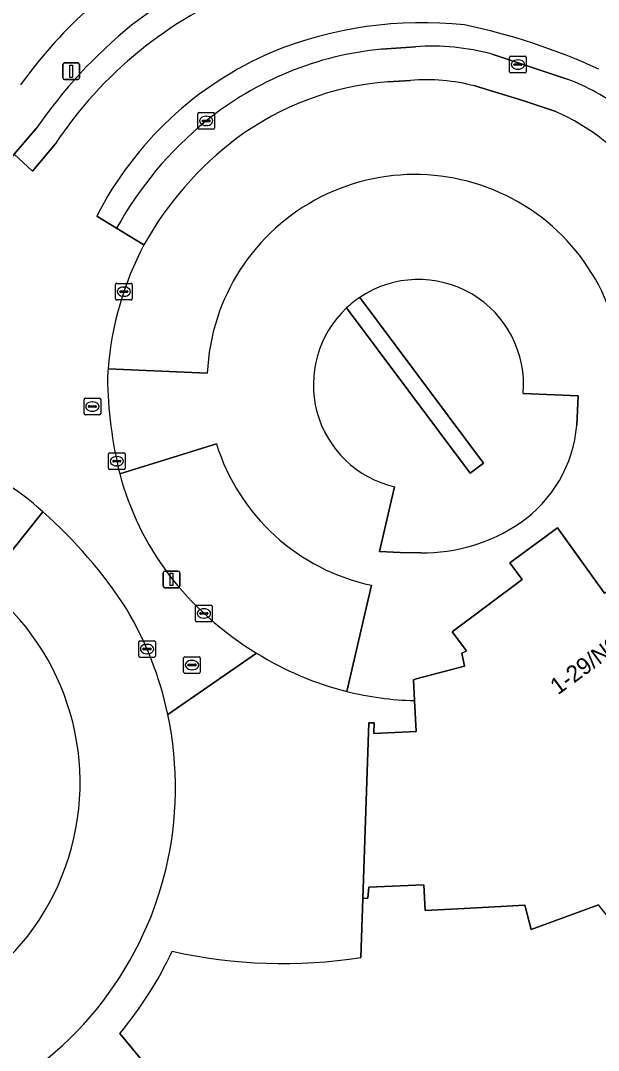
# Model space of a CAD drawing. Extents: x 159039 to 160102, y 381214 to 382524.
# Drawn here: x 159122.2 to 159156.9, y 381280.2 to 381342 of the extents above; entities that cross this region are included whole.
import ezdxf

# ---------------------------------------------------------------- set-up
doc = ezdxf.new("R2010")
doc.units = 0
for name, color, linetype in [('IMGEO_Brandkraan', 7, 'Continuous'), ('IMGEO_Groenvoorziening', 7, 'Continuous'), ('IMGEO_Kolk', 7, 'Continuous'), ('IMGEO_Lichtmast', 7, 'Continuous'), ('IMGEO_Pand', 7, 'Continuous'), ('IMGEO_Pand_nummerreeks', 7, 'Continuous'), ('IMGEO_Parkeervlak_open', 7, 'Continuous'), ('IMGEO_Rijbaan_lokaal_gesloten', 7, 'Continuous'), ('IMGEO_Rijbaan_lokaal_open', 7, 'Continuous'), ('IMGEO_Rioolput', 7, 'Continuous'), ('IMGEO_Voetpad_open', 7, 'Continuous')]:
    doc.layers.add(name, color=color, linetype=linetype)

msp = doc.modelspace()

# ---------------------------------------------------------------- linework, layer by layer
at = {"layer": 'IMGEO_Brandkraan'}
for p, q in [((159126.028, 381318.418), (159126.028, 381319.27)), ((159126.103, 381319.344), (159126.955, 381319.344)), ((159126.287, 381318.838), (159126.287, 381318.85)), ((159126.725, 381318.801), (159126.327, 381318.801)), ((159126.33, 381318.887), (159126.728, 381318.887)), ((159126.516, 381319.124), (159126.541, 381319.124)), ((159126.771, 381318.85), (159126.771, 381318.838)), ((159127.029, 381319.27), (159127.029, 381318.418)), ((159126.955, 381318.344), (159126.103, 381318.344)), ((159126.539, 381318.564), (159126.514, 381318.564))]:
    msp.add_line(p, q, dxfattribs=at)
for points in [[(159126.028, 381318.418), (159126.028, 381319.27)], [(159126.103, 381319.344), (159126.955, 381319.344)], [(159127.029, 381319.27), (159127.029, 381318.418)], [(159126.955, 381318.344), (159126.103, 381318.344)]]:
    msp.add_lwpolyline(points, dxfattribs=at)
for centre, radius, start, end in [((159126.105, 381319.268), 0.0765, 91.55205, 178.44795), ((159126.105, 381319.268), 0.0765, 91.55205, 178.44795), ((159126.327, 381318.847), 0.0403, 85.87752, 175.75265), ((159126.324, 381318.837), 0.0366, 178.93798, 274.71019), ((159126.728, 381318.844), 0.043, 264.86636, 352.45326), ((159126.732, 381318.849), 0.0386, 1.73085, 96.63898), ((159126.953, 381319.268), 0.0765, 1.55205, 88.44795), ((159126.953, 381319.268), 0.0765, 1.55205, 88.44795), ((159126.105, 381318.42), 0.0765, 181.55205, 268.44795), ((159126.105, 381318.42), 0.0765, 181.55205, 268.44795), ((159126.953, 381318.42), 0.0765, 271.55205, 358.44795), ((159126.953, 381318.42), 0.0765, 271.55205, 358.44795)]:
    msp.add_arc(centre, radius, start, end, dxfattribs=at)
for centre, major_axis, ratio, start_param, end_param in [((159126.515, 381318.844), (-0.387, 0.002), 0.722429, 4.712389, 7.853982), ((159126.54, 381318.844), (-0.39, 0.002), 0.717154, 1.570796, 4.712389)]:
    msp.add_ellipse(centre, major_axis=major_axis, ratio=ratio, start_param=start_param, end_param=end_param, dxfattribs=at)
at = {"layer": 'IMGEO_Groenvoorziening'}
for points in [[(159141.778, 381324.762), (159149.191, 381314.853), (159149.993, 381315.452), (159142.572, 381325.395)], [(159158.161, 381287.431), (159157.519, 381288.162), (159156.896, 381288.928), (159152.856, 381287.457), (159152.475, 381288.905), (159149.211, 381288.735), (159146.496, 381288.593), (159146.418, 381290.141), (159143.116, 381289.986), (159143.062, 381289.331), (159142.763, 381289.322), (159142.641, 381285.78)], [(159128.176, 381281.212), (159138.618, 381268.556)]]:
    msp.add_lwpolyline(points, dxfattribs=at)
for centre, radius, start, end in [((159144.939, 381322.016), 27.86, 132.49022, 144.6178), ((159146.543, 381319.599), 7.026, 124.41879, 132.70696), ((159110.508, 381295.933), 22.997, 320.19932, 334.81624), ((159137.934, 381315.395), 29.987, 257.25591, 279.03093)]:
    msp.add_arc(centre, radius, start, end, dxfattribs=at)
at = {"layer": 'IMGEO_Kolk'}
for p, q in [((159151.558, 381338.943), (159151.558, 381339.795)), ((159151.633, 381339.869), (159152.485, 381339.869)), ((159152.559, 381339.795), (159152.559, 381338.943)), ((159151.817, 381339.363), (159151.817, 381339.375)), ((159152.255, 381339.326), (159151.857, 381339.326)), ((159151.86, 381339.412), (159152.258, 381339.412)), ((159152.046, 381339.649), (159152.071, 381339.649)), ((159152.301, 381339.375), (159152.301, 381339.363)), ((159152.485, 381338.869), (159151.633, 381338.869)), ((159152.069, 381339.089), (159152.044, 381339.089)), ((159132.857, 381335.56), (159132.857, 381336.412)), ((159132.932, 381336.486), (159133.784, 381336.486)), ((159133.345, 381336.266), (159133.37, 381336.266)), ((159133.858, 381336.412), (159133.858, 381335.56)), ((159133.784, 381335.486), (159132.932, 381335.486)), ((159133.116, 381335.98), (159133.116, 381335.992)), ((159133.554, 381335.943), (159133.156, 381335.943)), ((159133.159, 381336.029), (159133.557, 381336.029)), ((159133.368, 381335.706), (159133.343, 381335.706)), ((159133.6, 381335.992), (159133.6, 381335.98)), ((159127.993, 381326.239), (159128.845, 381326.239)), ((159127.918, 381325.313), (159127.918, 381326.165)), ((159128.177, 381325.733), (159128.177, 381325.745)), ((159128.615, 381325.696), (159128.217, 381325.696)), ((159128.22, 381325.782), (159128.618, 381325.782)), ((159128.406, 381326.019), (159128.431, 381326.019)), ((159128.661, 381325.745), (159128.661, 381325.733)), ((159128.919, 381326.165), (159128.919, 381325.313)), ((159128.845, 381325.239), (159127.993, 381325.239)), ((159128.429, 381325.459), (159128.404, 381325.459)), ((159127.496, 381315.136), (159127.496, 381315.988)), ((159127.571, 381316.062), (159128.423, 381316.062)), ((159127.984, 381315.842), (159128.009, 381315.842)), ((159128.497, 381315.988), (159128.497, 381315.136)), ((159128.423, 381315.062), (159127.571, 381315.062)), ((159127.755, 381315.556), (159127.755, 381315.568)), ((159128.193, 381315.519), (159127.795, 381315.519)), ((159127.798, 381315.605), (159128.196, 381315.605)), ((159128.007, 381315.282), (159127.982, 381315.282)), ((159128.239, 381315.568), (159128.239, 381315.556)), ((159132.722, 381305.999), (159132.722, 381306.851)), ((159132.797, 381306.925), (159133.649, 381306.925)), ((159132.981, 381306.419), (159132.981, 381306.431)), ((159133.024, 381306.468), (159133.422, 381306.468)), ((159133.21, 381306.705), (159133.235, 381306.705)), ((159133.465, 381306.431), (159133.465, 381306.419)), ((159133.723, 381306.851), (159133.723, 381305.999)), ((159133.649, 381305.925), (159132.797, 381305.925)), ((159133.419, 381306.382), (159133.021, 381306.382)), ((159133.233, 381306.145), (159133.208, 381306.145)), ((159129.308, 381303.863), (159129.308, 381304.715)), ((159129.383, 381304.789), (159130.235, 381304.789)), ((159129.796, 381304.569), (159129.821, 381304.569)), ((159130.309, 381304.715), (159130.309, 381303.863)), ((159129.567, 381304.283), (159129.567, 381304.295)), ((159130.005, 381304.246), (159129.607, 381304.246)), ((159129.61, 381304.332), (159130.008, 381304.332)), ((159129.819, 381304.009), (159129.794, 381304.009)), ((159130.051, 381304.295), (159130.051, 381304.283)), ((159130.235, 381303.789), (159129.383, 381303.789))]:
    msp.add_line(p, q, dxfattribs=at)
for points in [[(159151.558, 381338.943), (159151.558, 381339.795)], [(159151.633, 381339.869), (159152.485, 381339.869)], [(159152.559, 381339.795), (159152.559, 381338.943)], [(159152.485, 381338.869), (159151.633, 381338.869)], [(159132.857, 381335.56), (159132.857, 381336.412)], [(159132.932, 381336.486), (159133.784, 381336.486)], [(159133.858, 381336.412), (159133.858, 381335.56)], [(159133.784, 381335.486), (159132.932, 381335.486)], [(159127.993, 381326.239), (159128.845, 381326.239)], [(159127.918, 381325.313), (159127.918, 381326.165)], [(159128.919, 381326.165), (159128.919, 381325.313)], [(159128.845, 381325.239), (159127.993, 381325.239)], [(159127.496, 381315.136), (159127.496, 381315.988)], [(159127.571, 381316.062), (159128.423, 381316.062)], [(159128.497, 381315.988), (159128.497, 381315.136)], [(159128.423, 381315.062), (159127.571, 381315.062)], [(159132.722, 381305.999), (159132.722, 381306.851)], [(159132.797, 381306.925), (159133.649, 381306.925)], [(159133.723, 381306.851), (159133.723, 381305.999)], [(159133.649, 381305.925), (159132.797, 381305.925)], [(159129.308, 381303.863), (159129.308, 381304.715)], [(159129.383, 381304.789), (159130.235, 381304.789)], [(159130.309, 381304.715), (159130.309, 381303.863)], [(159130.235, 381303.789), (159129.383, 381303.789)]]:
    msp.add_lwpolyline(points, dxfattribs=at)
for centre, radius, start, end in [((159151.635, 381339.793), 0.0765, 91.55205, 178.44795), ((159151.635, 381339.793), 0.0765, 91.55205, 178.44795), ((159152.483, 381339.793), 0.0765, 1.55205, 88.44795), ((159152.483, 381339.793), 0.0765, 1.55205, 88.44795), ((159151.857, 381339.372), 0.0403, 85.87752, 175.75265), ((159151.854, 381339.362), 0.0366, 178.93798, 274.71019), ((159152.258, 381339.369), 0.043, 264.86636, 352.45326), ((159152.262, 381339.374), 0.0386, 1.73085, 96.63898), ((159151.635, 381338.945), 0.0765, 181.55205, 268.44795), ((159151.635, 381338.945), 0.0765, 181.55205, 268.44795), ((159152.483, 381338.945), 0.0765, 271.55205, 358.44795), ((159152.483, 381338.945), 0.0765, 271.55205, 358.44795), ((159132.934, 381336.41), 0.0765, 91.55205, 178.44795), ((159132.934, 381336.41), 0.0765, 91.55205, 178.44795), ((159133.782, 381336.41), 0.0765, 1.55205, 88.44795), ((159133.782, 381336.41), 0.0765, 1.55205, 88.44795), ((159132.934, 381335.562), 0.0765, 181.55205, 268.44795), ((159132.934, 381335.562), 0.0765, 181.55205, 268.44795), ((159133.156, 381335.989), 0.0403, 85.87752, 175.75265), ((159133.153, 381335.979), 0.0366, 178.93798, 274.71019), ((159133.557, 381335.986), 0.043, 264.86636, 352.45326), ((159133.561, 381335.991), 0.0386, 1.73085, 96.63898), ((159133.782, 381335.562), 0.0765, 271.55205, 358.44795), ((159133.782, 381335.562), 0.0765, 271.55205, 358.44795), ((159127.995, 381326.163), 0.0765, 91.55205, 178.44795), ((159127.995, 381326.163), 0.0765, 91.55205, 178.44795), ((159128.843, 381326.163), 0.0765, 1.55205, 88.44795), ((159128.843, 381326.163), 0.0765, 1.55205, 88.44795), ((159128.217, 381325.742), 0.0403, 85.87752, 175.75265), ((159128.214, 381325.732), 0.0366, 178.93798, 274.71019), ((159128.618, 381325.739), 0.043, 264.86636, 352.45326), ((159128.622, 381325.744), 0.0386, 1.73085, 96.63898), ((159127.995, 381325.315), 0.0765, 181.55205, 268.44795), ((159127.995, 381325.315), 0.0765, 181.55205, 268.44795), ((159128.843, 381325.315), 0.0765, 271.55205, 358.44795), ((159128.843, 381325.315), 0.0765, 271.55205, 358.44795), ((159127.573, 381315.986), 0.0765, 91.55205, 178.44795), ((159127.573, 381315.986), 0.0765, 91.55205, 178.44795), ((159128.421, 381315.986), 0.0765, 1.55205, 88.44795), ((159128.421, 381315.986), 0.0765, 1.55205, 88.44795), ((159127.573, 381315.138), 0.0765, 181.55205, 268.44795), ((159127.573, 381315.138), 0.0765, 181.55205, 268.44795), ((159127.795, 381315.565), 0.0403, 85.87752, 175.75265), ((159127.792, 381315.555), 0.0366, 178.93798, 274.71019), ((159128.196, 381315.562), 0.043, 264.86636, 352.45326), ((159128.2, 381315.567), 0.0386, 1.73085, 96.63898), ((159128.421, 381315.138), 0.0765, 271.55205, 358.44795), ((159128.421, 381315.138), 0.0765, 271.55205, 358.44795), ((159132.799, 381306.849), 0.0765, 91.55205, 178.44795), ((159132.799, 381306.849), 0.0765, 91.55205, 178.44795), ((159133.021, 381306.428), 0.0403, 85.87752, 175.75265), ((159133.018, 381306.418), 0.0366, 178.93798, 274.71019), ((159133.422, 381306.425), 0.043, 264.86636, 352.45326), ((159133.426, 381306.43), 0.0386, 1.73085, 96.63898), ((159133.647, 381306.849), 0.0765, 1.55205, 88.44795), ((159133.647, 381306.849), 0.0765, 1.55205, 88.44795), ((159132.799, 381306.001), 0.0765, 181.55205, 268.44795), ((159132.799, 381306.001), 0.0765, 181.55205, 268.44795), ((159133.647, 381306.001), 0.0765, 271.55205, 358.44795), ((159133.647, 381306.001), 0.0765, 271.55205, 358.44795), ((159129.385, 381304.713), 0.0765, 91.55205, 178.44795), ((159129.385, 381304.713), 0.0765, 91.55205, 178.44795), ((159130.233, 381304.713), 0.0765, 1.55205, 88.44795), ((159130.233, 381304.713), 0.0765, 1.55205, 88.44795), ((159129.607, 381304.292), 0.0403, 85.87752, 175.75265), ((159129.604, 381304.282), 0.0366, 178.93798, 274.71019), ((159130.008, 381304.289), 0.043, 264.86636, 352.45326), ((159130.012, 381304.294), 0.0386, 1.73085, 96.63898), ((159129.385, 381303.865), 0.0765, 181.55205, 268.44795), ((159129.385, 381303.865), 0.0765, 181.55205, 268.44795), ((159130.233, 381303.865), 0.0765, 271.55205, 358.44795), ((159130.233, 381303.865), 0.0765, 271.55205, 358.44795)]:
    msp.add_arc(centre, radius, start, end, dxfattribs=at)
for centre, major_axis, ratio, start_param, end_param in [((159152.045, 381339.369), (-0.387, 0.002), 0.722429, 4.712389, 7.853982), ((159152.07, 381339.369), (-0.39, 0.002), 0.717154, 1.570796, 4.712389), ((159133.344, 381335.986), (-0.387, 0.002), 0.722429, 4.712389, 7.853982), ((159133.369, 381335.986), (-0.39, 0.002), 0.717154, 1.570796, 4.712389), ((159128.405, 381325.739), (-0.387, 0.002), 0.722429, 4.712389, 7.853982), ((159128.43, 381325.739), (-0.39, 0.002), 0.717154, 1.570796, 4.712389), ((159127.983, 381315.562), (-0.387, 0.002), 0.722429, 4.712389, 7.853982), ((159128.008, 381315.562), (-0.39, 0.002), 0.717154, 1.570796, 4.712389), ((159133.209, 381306.425), (-0.387, 0.002), 0.722429, 4.712389, 7.853982), ((159133.234, 381306.425), (-0.39, 0.002), 0.717154, 1.570796, 4.712389), ((159129.795, 381304.289), (-0.387, 0.002), 0.722429, 4.712389, 7.853982), ((159129.82, 381304.289), (-0.39, 0.002), 0.717154, 1.570796, 4.712389)]:
    msp.add_ellipse(centre, major_axis=major_axis, ratio=ratio, start_param=start_param, end_param=end_param, dxfattribs=at)
at = {"layer": 'IMGEO_Lichtmast'}
for p, q in [((159124.759, 381338.566), (159124.759, 381339.366)), ((159124.759, 381339.366), (159124.759, 381338.566)), ((159124.859, 381339.466), (159125.649, 381339.466)), ((159125.649, 381339.466), (159124.859, 381339.466)), ((159125.749, 381339.366), (159125.749, 381338.566)), ((159125.749, 381338.566), (159125.749, 381339.366)), ((159125.649, 381338.466), (159124.859, 381338.466)), ((159124.859, 381338.466), (159125.649, 381338.466)), ((159130.882, 381308.97), (159131.672, 381308.97)), ((159131.672, 381308.97), (159130.882, 381308.97)), ((159130.782, 381308.07), (159130.782, 381308.87)), ((159130.782, 381308.87), (159130.782, 381308.07)), ((159131.772, 381308.87), (159131.772, 381308.07)), ((159131.772, 381308.07), (159131.772, 381308.87)), ((159131.672, 381307.97), (159130.882, 381307.97)), ((159130.882, 381307.97), (159131.672, 381307.97))]:
    msp.add_line(p, q, dxfattribs=at)
for points in [[(159125.179, 381339.341), (159125.329, 381339.341), (159125.329, 381338.591), (159125.179, 381338.591), (159125.179, 381339.341)], [(159131.202, 381308.845), (159131.352, 381308.845), (159131.352, 381308.095), (159131.202, 381308.095), (159131.202, 381308.845)]]:
    msp.add_lwpolyline(points, dxfattribs=at)
for centre, start, end in [((159124.859, 381339.366), 90, 180), ((159124.859, 381339.366), 90, 180), ((159125.649, 381339.366), 0, 90), ((159125.649, 381339.366), 360, 90), ((159124.859, 381338.566), 180, 270), ((159124.859, 381338.566), 180, 270), ((159125.649, 381338.566), 270, 0), ((159125.649, 381338.566), 270, 0), ((159130.882, 381308.87), 90, 180), ((159130.882, 381308.87), 90, 180), ((159131.672, 381308.87), 0, 90), ((159131.672, 381308.87), 360, 90), ((159130.882, 381308.07), 180, 270), ((159130.882, 381308.07), 180, 270), ((159131.672, 381308.07), 270, 0), ((159131.672, 381308.07), 270, 0)]:
    msp.add_arc(centre, 0.1, start, end, dxfattribs=at)
at = {"layer": 'IMGEO_Pand'}
msp.add_lwpolyline([(159157.262, 381307.642), (159156.578, 381308.586), (159154.425, 381311.562), (159151.576, 381309.461), (159152.324, 381308.459), (159148.117, 381305.318), (159148.969, 381304.177), (159148.945, 381304.165), (159148.691, 381304.042), (159148.863, 381303.25), (159145.956, 381302.49), (159145.787, 381302.446), (159145.853, 381301.19), (159145.949, 381299.343), (159143.414, 381299.218), (159143.43, 381299.849), (159143.125, 381299.856), (159142.763, 381289.322), (159143.062, 381289.331), (159143.116, 381289.986), (159146.418, 381290.141), (159146.496, 381288.593), (159149.211, 381288.735), (159152.475, 381288.905), (159152.856, 381287.457), (159156.896, 381288.928)], dxfattribs=at)
at = {"layer": 'IMGEO_Parkeervlak_open'}
for points in [[(159145.618, 381338.424), (159144.247, 381338.344)], [(159154.267, 381336.574), (159152.345, 381337.204), (159149.479, 381338.085)], [(159142.572, 381325.395), (159149.993, 381315.452), (159149.191, 381314.853), (159141.778, 381324.762)], [(159127.474, 381321.11), (159133.425, 381320.85)], [(159155.591, 381317.719), (159155.671, 381319.477), (159152.376, 381319.627)], [(159133.973, 381316.611), (159128.172, 381314.81)], [(159144.66, 381314.023), (159143.753, 381310.135), (159144.99, 381310.073), (159146.227, 381310.057)], [(159123.554, 381312.524), (159120.019, 381308.11)], [(159141.794, 381301.744), (159143.281, 381308.114)]]:
    msp.add_lwpolyline(points, dxfattribs=at)
for centre, radius, start, end in [((159145.691, 381320.745), 17.658, 94.69076, 126.45464), ((159146.516, 381326.5), 11.958, 75.65562, 94.30885), ((159149.193, 381324.788), 12.831, 53.20848, 66.708), ((159147.65, 381318.462), 20.66, 127.06109, 150.75765), ((159145.962, 381320.232), 18.416, 28.70676, 53.64612), ((159145.879, 381320.306), 12.466, 355.62745, 177.50061), ((159146.721, 381319.586), 19.307, 152.32196, 175.47236), ((159146.093, 381320.164), 6.306, 355.11116, 123.94958), ((159146.094, 381320.164), 6.306, 133.18565, 256.85909), ((159147.652, 381318.406), 7.968, 304.73911, 355.05361), ((159145.876, 381320.304), 12.463, 197.23477, 257.98116), ((159145.042, 381319.264), 17.448, 194.79014, 216.83439), ((159105.314, 381291.727), 27.663, 32.79231, 48.74698), ((159146.319, 381320.533), 10.477, 269.49562, 304.10013), ((159146.013, 381320.137), 18.749, 217.19012, 239.10079), ((159110.758, 381296.264), 15.036, 268.75661, 51.98355), ((159110.831, 381296.099), 20.669, 11.91552, 30.8877), ((159146.327, 381319.881), 18.695, 237.87154, 255.96672), ((159110.446, 381295.974), 21.071, 269.5872, 12.02983)]:
    msp.add_arc(centre, radius, start, end, dxfattribs=at)
at = {"layer": 'IMGEO_Rijbaan_lokaal_gesloten'}
for points in [[(159143.883, 381340.295), (159145.916, 381340.444)], [(159150.506, 381339.997), (159155.015, 381338.503)], [(159123.166, 381335.54), (159121.837, 381333.996), (159122.944, 381332.964), (159124.296, 381334.59)], [(159126.793, 381330.278), (159127.987, 381329.55)]]:
    msp.add_lwpolyline(points, dxfattribs=at)
for centre, radius, start, end in [((159146.94, 381317.82), 29.97, 110.50801, 127.05538), ((159145.01, 381320.915), 24.821, 111.66172, 146.56781), ((159147.94, 381318.434), 30.106, 129.27857, 145.37487), ((159146.309, 381318.126), 23.76, 83.84458, 112.24882), ((159141.331, 381305.41), 37.11, 65.18606, 78.29895), ((159146.851, 381326.251), 14.224, 75.10826, 93.76725), ((159145.726, 381320.578), 21.274, 113.29625, 152.87214), ((159145.748, 381320.725), 19.659, 95.44338, 129.07247), ((159150.25, 381325.869), 13.502, 53.05715, 69.3344), ((159147.346, 381318.858), 22.115, 129.23879, 151.08881)]:
    msp.add_arc(centre, radius, start, end, dxfattribs=at)
at = {"layer": 'IMGEO_Rijbaan_lokaal_open'}
for points in [[(159124.296, 381334.59), (159122.944, 381332.964), (159121.837, 381333.996), (159121.211, 381333.268), (159117.946, 381329.878), (159115.003, 381327.379), (159112.05, 381325.112), (159111.766, 381324.946), (159113.837, 381320.659)], [(159129.623, 381328.554), (159127.987, 381329.55), (159126.793, 381330.278)], [(159133.425, 381320.85), (159127.474, 381321.11)], [(159152.376, 381319.627), (159155.671, 381319.477), (159155.591, 381317.719)], [(159128.172, 381314.81), (159133.973, 381316.611)], [(159145.853, 381301.19), (159145.787, 381302.446), (159145.956, 381302.49), (159148.863, 381303.25), (159148.691, 381304.042), (159148.945, 381304.165), (159148.969, 381304.177), (159148.117, 381305.318), (159152.324, 381308.459), (159151.576, 381309.461), (159154.425, 381311.562), (159156.578, 381308.586), (159157.262, 381307.642), (159158.703, 381308.684), (159157.616, 381309.699), (159158.078, 381310.189), (159158.449, 381309.894), (159160.389, 381312.054), (159159.986, 381312.276), (159160.435, 381312.804), (159161.178, 381312.397), (159162.76, 381315.005), (159162.83, 381315.121), (159164.291, 381314.6)], [(159146.227, 381310.057), (159144.99, 381310.073), (159143.753, 381310.135), (159144.66, 381314.023)], [(159120.019, 381308.11), (159123.554, 381312.524)], [(159143.281, 381308.114), (159141.794, 381301.744)], [(159131.054, 381300.366), (159136.385, 381304.049)]]:
    msp.add_lwpolyline(points, dxfattribs=at)
for centre, radius, start, end in [((159145.01, 381320.915), 24.821, 111.66172, 146.56781), ((159146.309, 381318.126), 23.76, 83.84458, 112.24882), ((159141.331, 381305.41), 37.11, 65.18606, 78.29895), ((159145.726, 381320.578), 21.274, 113.29625, 152.87214), ((159145.879, 381320.306), 12.466, 355.62745, 177.50061), ((159146.721, 381319.586), 19.307, 152.32196, 175.47236), ((159146.093, 381320.164), 6.306, 355.11116, 123.94958), ((159146.543, 381319.599), 7.026, 124.41879, 132.70696), ((159146.094, 381320.164), 6.306, 133.18565, 256.85909), ((159151.143, 381319.286), 23.739, 175.59256, 176.87937), ((159151.143, 381319.286), 23.739, 175.59256, 176.87937), ((159152.928, 381320.887), 25.491, 180.69359, 193.79112), ((159152.928, 381320.887), 25.491, 180.69359, 193.79112), ((159147.652, 381318.406), 7.968, 304.73911, 355.05361), ((159145.876, 381320.304), 12.463, 197.23477, 257.98116), ((159114.249, 381302.59), 13.611, 46.87319, 72.88057), ((159114.249, 381302.59), 13.611, 46.87319, 72.88057), ((159145.042, 381319.264), 17.448, 194.79014, 216.83439), ((159105.314, 381291.727), 27.663, 32.79231, 48.74698), ((159146.319, 381320.533), 10.477, 269.49562, 304.10013), ((159146.013, 381320.137), 18.749, 217.19012, 239.10079), ((159110.758, 381296.264), 15.036, 268.75661, 51.98355), ((159110.831, 381296.099), 20.669, 11.91552, 30.8877), ((159146.347, 381319.957), 18.774, 255.96412, 268.49169)]:
    msp.add_arc(centre, radius, start, end, dxfattribs=at)
at = {"layer": 'IMGEO_Rioolput'}
for p, q in [((159132.005, 381302.902), (159132.005, 381303.754)), ((159132.08, 381303.828), (159132.932, 381303.828)), ((159132.264, 381303.322), (159132.264, 381303.334)), ((159132.307, 381303.371), (159132.705, 381303.371)), ((159132.493, 381303.608), (159132.518, 381303.608)), ((159132.748, 381303.334), (159132.748, 381303.322)), ((159133.006, 381303.754), (159133.006, 381302.902)), ((159132.932, 381302.828), (159132.08, 381302.828)), ((159132.702, 381303.285), (159132.304, 381303.285)), ((159132.516, 381303.048), (159132.491, 381303.048))]:
    msp.add_line(p, q, dxfattribs=at)
for points in [[(159132.005, 381302.902), (159132.005, 381303.754)], [(159132.08, 381303.828), (159132.932, 381303.828)], [(159133.006, 381303.754), (159133.006, 381302.902)], [(159132.932, 381302.828), (159132.08, 381302.828)]]:
    msp.add_lwpolyline(points, dxfattribs=at)
for centre, radius, start, end in [((159132.082, 381303.752), 0.0765, 91.55205, 178.44795), ((159132.082, 381303.752), 0.0765, 91.55205, 178.44795), ((159132.304, 381303.331), 0.0403, 85.87752, 175.75265), ((159132.301, 381303.321), 0.0366, 178.93798, 274.71019), ((159132.705, 381303.328), 0.043, 264.86636, 352.45326), ((159132.709, 381303.333), 0.0386, 1.73085, 96.63898), ((159132.93, 381303.752), 0.0765, 1.55205, 88.44795), ((159132.93, 381303.752), 0.0765, 1.55205, 88.44795), ((159132.082, 381302.904), 0.0765, 181.55205, 268.44795), ((159132.082, 381302.904), 0.0765, 181.55205, 268.44795), ((159132.93, 381302.904), 0.0765, 271.55205, 358.44795), ((159132.93, 381302.904), 0.0765, 271.55205, 358.44795)]:
    msp.add_arc(centre, radius, start, end, dxfattribs=at)
for centre, major_axis, ratio, start_param, end_param in [((159132.492, 381303.328), (-0.387, 0.002), 0.722429, 4.712389, 7.853982), ((159132.517, 381303.328), (-0.39, 0.002), 0.717154, 1.570796, 4.712389)]:
    msp.add_ellipse(centre, major_axis=major_axis, ratio=ratio, start_param=start_param, end_param=end_param, dxfattribs=at)
at = {"layer": 'IMGEO_Voetpad_open'}
for points in [[(159145.916, 381340.444), (159143.883, 381340.295)], [(159155.015, 381338.503), (159150.506, 381339.997)], [(159144.247, 381338.344), (159145.618, 381338.424)], [(159149.479, 381338.085), (159152.345, 381337.204), (159154.267, 381336.574)], [(159111.766, 381324.946), (159112.05, 381325.112), (159115.003, 381327.379), (159117.946, 381329.878), (159121.211, 381333.268), (159121.837, 381333.996), (159123.166, 381335.54)], [(159127.987, 381329.55), (159129.623, 381328.554)], [(159136.385, 381304.049), (159131.054, 381300.366)], [(159142.641, 381285.78), (159142.763, 381289.322), (159143.125, 381299.856), (159143.43, 381299.849), (159143.414, 381299.218), (159145.949, 381299.343), (159145.853, 381301.19)], [(159138.618, 381268.556), (159128.176, 381281.212)]]:
    msp.add_lwpolyline(points, dxfattribs=at)
for centre, radius, start, end in [((159146.94, 381317.82), 29.97, 110.50801, 127.05538), ((159144.939, 381322.016), 27.86, 132.49022, 144.6178), ((159147.94, 381318.434), 30.106, 129.27857, 145.37487), ((159146.851, 381326.251), 14.224, 75.10826, 93.76725), ((159145.748, 381320.725), 19.659, 95.44338, 129.07247), ((159145.691, 381320.745), 17.658, 94.69076, 126.45464), ((159146.516, 381326.5), 11.958, 75.65562, 94.30885), ((159150.25, 381325.869), 13.502, 53.05715, 69.3344), ((159149.193, 381324.788), 12.831, 53.20848, 66.708), ((159147.346, 381318.858), 22.115, 129.23879, 151.08881), ((159147.65, 381318.462), 20.66, 127.06109, 150.75765), ((159145.962, 381320.232), 18.416, 28.70676, 53.64612), ((159146.327, 381319.881), 18.695, 237.87154, 255.96672), ((159146.347, 381319.957), 18.774, 255.96412, 268.49169), ((159110.446, 381295.974), 21.071, 269.5872, 12.02983), ((159110.508, 381295.933), 22.997, 320.19932, 334.81624), ((159137.934, 381315.395), 29.987, 257.25591, 279.03093)]:
    msp.add_arc(centre, radius, start, end, dxfattribs=at)

# ---------------------------------------------------------------- texts
at = {"layer": 'IMGEO_Pand_nummerreeks'}
msp.add_text('1-29/N01', height=1, rotation=36.40574, dxfattribs=at).set_placement((159154.464, 381301.504))

doc.saveas('drawing.dxf')
